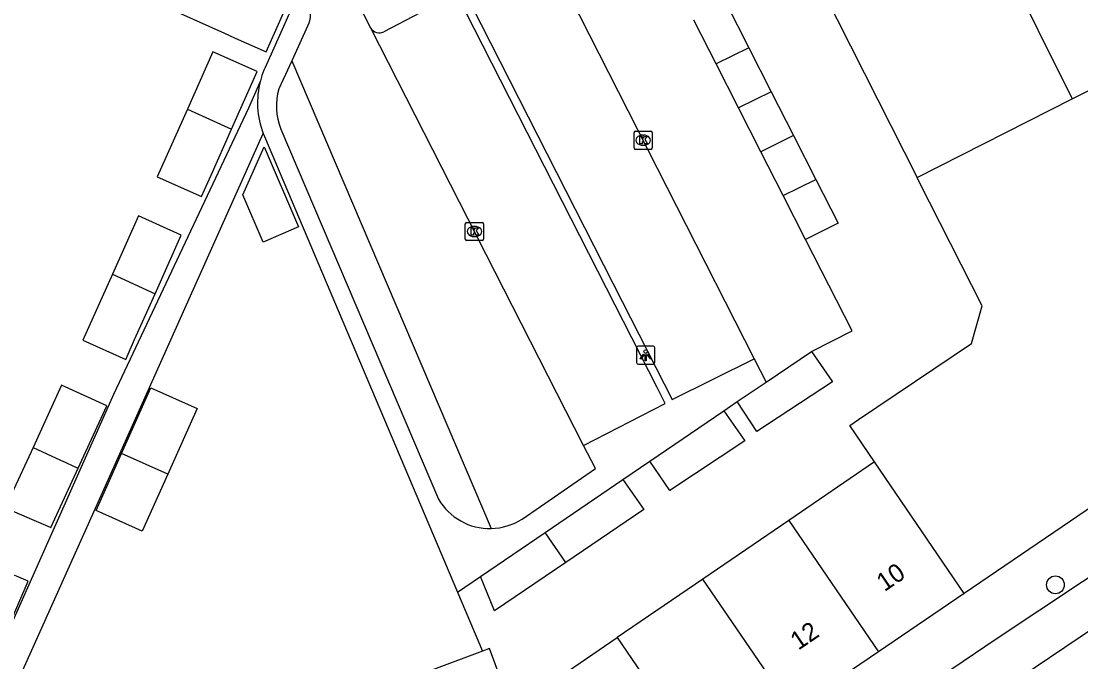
# Model space of a CAD drawing. Extents: x 161845 to 162341, y 381620 to 382158.
# Drawn here: x 162247.8 to 162306, y 381677.4 to 381712.5 of the extents above; entities that cross this region are included whole.
import ezdxf

# ---------------------------------------------------------------- set-up
doc = ezdxf.new("R2010")
doc.units = 0
for name, color, linetype in [('IMGEO_Boom', 7, 'Continuous'), ('IMGEO_Fietspad_open', 7, 'Continuous'), ('IMGEO_Kolk', 7, 'Continuous'), ('IMGEO_Lichtpunt', 7, 'Continuous'), ('IMGEO_Muur', 7, 'Continuous'), ('IMGEO_Pand', 7, 'Continuous'), ('IMGEO_Pand_nummerreeks', 7, 'Continuous'), ('IMGEO_Rijbaan_lokaal_open', 7, 'Continuous'), ('IMGEO_Voetpad_open', 7, 'Continuous')]:
    doc.layers.add(name, color=color, linetype=linetype)

msp = doc.modelspace()

# ---------------------------------------------------------------- linework, layer by layer
at = {"layer": 'IMGEO_Boom'}
msp.add_circle((162304.588, 381681.579), 0.489, dxfattribs=at)
at = {"layer": 'IMGEO_Fietspad_open'}
for points in [[(162279.678, 381664.016), (162286.165, 381668.36), (162301.343, 381678.613), (162310.812, 381684.914)], [(162293.74, 381670.507), (162294.263, 381670.865), (162307.627, 381679.859), (162308.313, 381680.341)]]:
    msp.add_lwpolyline(points, dxfattribs=at)
at = {"layer": 'IMGEO_Kolk'}
for p, q in [((162281.454, 381705.547), (162281.454, 381706.399)), ((162281.529, 381706.473), (162282.381, 381706.473)), ((162282.455, 381706.399), (162282.455, 381705.547)), ((162281.965, 381705.693), (162281.94, 381705.693)), ((162281.942, 381706.253), (162281.967, 381706.253)), ((162282.381, 381705.473), (162281.529, 381705.473)), ((162272.191, 381700.541), (162272.191, 381701.393)), ((162272.266, 381701.467), (162273.118, 381701.467)), ((162272.679, 381701.247), (162272.704, 381701.247)), ((162273.192, 381701.393), (162273.192, 381700.541)), ((162273.118, 381700.467), (162272.266, 381700.467)), ((162272.702, 381700.687), (162272.677, 381700.687))]:
    msp.add_line(p, q, dxfattribs=at)
for points in [[(162281.454, 381705.547), (162281.454, 381706.399)], [(162281.529, 381706.473), (162282.381, 381706.473)], [(162282.455, 381706.399), (162282.455, 381705.547)], [(162281.775, 381706.173), (162281.898, 381706.173), (162281.898, 381706.022), (162282.028, 381706.173), (162282.192, 381706.173), (162282.046, 381706.022), (162282.199, 381705.773), (162282.047, 381705.773), (162281.962, 381705.937), (162281.898, 381705.87), (162281.898, 381705.773), (162281.775, 381705.773), (162281.775, 381706.173)], [(162282.381, 381705.473), (162281.529, 381705.473)], [(162272.191, 381700.541), (162272.191, 381701.393)], [(162272.266, 381701.467), (162273.118, 381701.467)], [(162272.512, 381701.167), (162272.635, 381701.167), (162272.635, 381701.016), (162272.765, 381701.167), (162272.929, 381701.167), (162272.783, 381701.016), (162272.936, 381700.767), (162272.784, 381700.767), (162272.699, 381700.931), (162272.635, 381700.864), (162272.635, 381700.767), (162272.512, 381700.767), (162272.512, 381701.167)], [(162273.192, 381701.393), (162273.192, 381700.541)], [(162273.118, 381700.467), (162272.266, 381700.467)]]:
    msp.add_lwpolyline(points, dxfattribs=at)
for centre, start, end in [((162281.531, 381706.397), 91.55205, 178.44795), ((162281.531, 381706.397), 91.55205, 178.44795), ((162282.379, 381706.397), 1.55205, 88.44795), ((162282.379, 381706.397), 1.55205, 88.44795), ((162281.531, 381705.549), 181.55205, 268.44795), ((162281.531, 381705.549), 181.55205, 268.44795), ((162282.379, 381705.549), 271.55205, 358.44795), ((162282.379, 381705.549), 271.55205, 358.44795), ((162272.268, 381701.391), 91.55205, 178.44795), ((162272.268, 381701.391), 91.55205, 178.44795), ((162273.116, 381701.391), 1.55205, 88.44795), ((162273.116, 381701.391), 1.55205, 88.44795), ((162272.268, 381700.543), 181.55205, 268.44795), ((162272.268, 381700.543), 181.55205, 268.44795), ((162273.116, 381700.543), 271.55205, 358.44795), ((162273.116, 381700.543), 271.55205, 358.44795)]:
    msp.add_arc(centre, 0.0765, start, end, dxfattribs=at)
for centre, major_axis, ratio, start_param, end_param in [((162281.941, 381705.973), (-0.387, 0.002), 0.722429, 4.712389, 7.853982), ((162281.966, 381705.973), (-0.39, 0.002), 0.717154, 1.570796, 4.712389), ((162272.678, 381700.967), (-0.387, 0.002), 0.722429, 4.712389, 7.853982), ((162272.703, 381700.967), (-0.39, 0.002), 0.717154, 1.570796, 4.712389)]:
    msp.add_ellipse(centre, major_axis=major_axis, ratio=ratio, start_param=start_param, end_param=end_param, dxfattribs=at)
at = {"layer": 'IMGEO_Lichtpunt'}
for p, q in [((162282.499, 381694.675), (162281.691, 381694.675)), ((162282.499, 381694.675), (162281.691, 381694.675)), ((162281.597, 381694.58), (162281.597, 381693.773)), ((162281.597, 381694.58), (162281.597, 381693.773)), ((162282.593, 381693.773), (162282.593, 381694.58)), ((162282.593, 381693.773), (162282.593, 381694.58)), ((162281.691, 381693.679), (162282.499, 381693.679)), ((162281.691, 381693.679), (162282.499, 381693.679))]:
    msp.add_line(p, q, dxfattribs=at)
for points in [[(162281.971, 381694.244), (162282.01, 381694.216), (162281.822, 381693.954), (162281.784, 381693.981), (162281.971, 381694.244)], [(162282.073, 381694.196), (162282.12, 381694.196), (162282.12, 381693.874), (162282.073, 381693.874), (162282.073, 381694.196)], [(162282.183, 381694.216), (162282.221, 381694.243), (162282.408, 381693.981), (162282.369, 381693.953), (162282.183, 381694.216)]]:
    msp.add_lwpolyline(points, dxfattribs=at)
msp.add_circle((162282.096, 381694.378), 0.0994, dxfattribs=at)
for centre, start, end in [((162281.691, 381694.58), 90, 180), ((162281.691, 381694.58), 90, 180), ((162282.499, 381694.58), 0, 90), ((162282.499, 381694.58), 0, 90), ((162281.691, 381693.773), 180, 270), ((162281.691, 381693.773), 180, 270), ((162282.499, 381693.773), 270, 0), ((162282.499, 381693.773), 270, 360)]:
    msp.add_arc(centre, 0.0946, start, end, dxfattribs=at)
at = {"layer": 'IMGEO_Muur'}
for points in [[(162264.348, 381698.666), (162271.77, 381681.179)], [(162271.77, 381681.179), (162273.143, 381677.945)]]:
    msp.add_lwpolyline(points, dxfattribs=at)
at = {"layer": 'IMGEO_Pand'}
for points in [[(162295.769, 381727.423), (162299.66, 381719.808), (162300.998, 381720.448), (162303.026, 381716.487), (162301.748, 381715.79), (162305.503, 381708.242)], [(162287.364, 381722.942), (162294.839, 381708.188), (162296.995, 381703.932)], [(162256.96, 381717.003), (162255.372, 381713.449), (162258.97, 381711.842), (162259.559, 381711.579), (162261.254, 381710.822), (162262.764, 381714.209)], [(162286.538, 381713.451), (162287.764, 381711.044)], [(162285.97, 381710.158), (162284.744, 381712.565)], [(162287.764, 381711.044), (162285.97, 381710.158)], [(162287.764, 381711.044), (162288.99, 381708.637)], [(162259.36, 381706.574), (162260.771, 381709.74), (162258.34, 381710.823), (162256.94, 381707.684)], [(162287.196, 381707.751), (162285.97, 381710.158)], [(162288.99, 381708.637), (162287.196, 381707.751)], [(162288.99, 381708.637), (162290.216, 381706.23)], [(162305.503, 381708.242), (162306.867, 381708.921), (162312.016, 381698.769), (162310.45, 381697.966), (162310.892, 381697.01), (162310.379, 381695.201), (162311.283, 381694.945), (162310.212, 381691.169), (162309.308, 381691.426), (162308.795, 381689.617), (162307.931, 381689.021), (162308.972, 381687.49)], [(162296.995, 381703.932), (162305.503, 381708.242)], [(162256.94, 381707.684), (162255.284, 381703.969), (162257.716, 381702.885), (162257.878, 381703.249), (162258.241, 381704.063), (162259.36, 381706.574)], [(162256.94, 381707.684), (162259.36, 381706.574)], [(162288.422, 381705.344), (162287.196, 381707.751)], [(162290.216, 381706.23), (162288.422, 381705.344)], [(162290.216, 381706.23), (162291.442, 381703.823)], [(162263.034, 381701.214), (162261.09, 381700.377), (162259.971, 381702.977), (162261.144, 381705.606), (162263.034, 381701.214)], [(162289.648, 381702.937), (162288.422, 381705.344)], [(162289.648, 381702.937), (162291.442, 381703.823)], [(162291.442, 381703.823), (162292.668, 381701.416), (162290.874, 381700.53)], [(162294.655, 381688.332), (162293.298, 381690.315), (162293.785, 381690.643), (162299.981, 381694.821), (162300.565, 381696.886), (162297.099, 381703.727), (162296.995, 381703.932)], [(162290.874, 381700.53), (162289.648, 381702.937)], [(162255.158, 381697.551), (162256.594, 381700.771), (162254.242, 381701.82), (162252.817, 381698.625)], [(162252.817, 381698.625), (162251.199, 381694.994), (162253.552, 381693.945), (162253.677, 381694.227), (162254.037, 381695.036), (162255.158, 381697.551)], [(162252.817, 381698.625), (162255.158, 381697.551)], [(162291.191, 381694.385), (162292.353, 381692.724), (162288.199, 381689.995), (162287.122, 381691.629)], [(162288.705, 381692.701), (162291.191, 381694.385)], [(162250.94, 381687.98), (162252.51, 381691.402), (162250.028, 381692.539), (162248.459, 381689.117)], [(162253.321, 381688.787), (162254.933, 381692.391), (162257.466, 381691.259), (162255.855, 381687.654)], [(162287.122, 381691.629), (162288.705, 381692.701)], [(162282.321, 381688.372), (162286.386, 381691.121)], [(162286.386, 381691.121), (162287.541, 381689.48), (162283.411, 381686.749), (162282.321, 381688.372)], [(162248.459, 381689.117), (162246.936, 381685.797), (162249.024, 381684.903), (162249.276, 381684.795), (162249.446, 381684.722), (162250.94, 381687.98)], [(162248.459, 381689.117), (162249.97, 381688.425), (162250.217, 381688.312), (162250.683, 381688.098), (162250.94, 381687.98)], [(162255.855, 381687.654), (162254.452, 381684.516), (162251.919, 381685.649), (162253.321, 381688.787)], [(162255.855, 381687.654), (162253.321, 381688.787)], [(162294.655, 381688.332), (162289.948, 381685.116)], [(162299.588, 381681.111), (162294.655, 381688.332)], [(162276.585, 381684.458), (162280.839, 381687.354)], [(162280.839, 381687.354), (162281.987, 381685.711), (162277.71, 381682.811)], [(162308.972, 381687.49), (162299.588, 381681.111)], [(162289.948, 381685.116), (162285.24, 381681.899)], [(162289.948, 381685.116), (162294.874, 381677.907)], [(162273.02, 381682.03), (162276.585, 381684.458)], [(162277.71, 381682.811), (162276.585, 381684.458)], [(162244.133, 381679.448), (162246.714, 381678.342), (162248.19, 381681.789), (162247.549, 381682.063), (162247.376, 381682.137), (162245.609, 381682.894), (162244.424, 381680.129), (162244.215, 381679.64), (162244.133, 381679.448)], [(162277.71, 381682.811), (162273.793, 381680.156), (162273.02, 381682.03)], [(162285.24, 381681.899), (162280.531, 381678.682)], [(162290.158, 381674.701), (162285.24, 381681.899)], [(162299.588, 381681.111), (162294.874, 381677.907)], [(162280.693, 381668.267), (162277.891, 381672.408), (162275.822, 381675.465), (162280.531, 381678.682)], [(162280.531, 381678.682), (162285.441, 381671.495)], [(162278.109, 381666.451), (162276.362, 381671.136), (162275.604, 381673.17), (162275.377, 381673.085), (162273.513, 381678.083), (162273.143, 381677.945), (162270.442, 381676.938), (162271.638, 381673.733), (162273.183, 381674.309), (162273.861, 381672.492), (162269.014, 381670.685)], [(162294.874, 381677.907), (162290.158, 381674.701)]]:
    msp.add_lwpolyline(points, dxfattribs=at)
at = {"layer": 'IMGEO_Rijbaan_lokaal_open'}
for points in [[(162275.261, 381719.124), (162288.058, 381693.982)], [(162267.003, 381712.12), (162265.846, 381714.388)], [(162263.627, 381712.441), (162262.662, 381710.325)], [(162278.684, 381689.227), (162267.003, 381712.12)], [(162262.662, 381710.325), (162273.615, 381684.67)], [(162291.191, 381694.385), (162293.422, 381695.521), (162290.874, 381700.53)], [(162288.058, 381693.982), (162288.705, 381692.701)], [(162275.306, 381685.188), (162279.344, 381687.967), (162278.684, 381689.227)]]:
    msp.add_lwpolyline(points, dxfattribs=at)
for centre, radius, start, end in [((162262.839, 381712.776), 0.857, 337.00297, 26.66143), ((162273.542, 381687.928), 3.259, 271.28687, 302.77567)]:
    msp.add_arc(centre, radius, start, end, dxfattribs=at)
at = {"layer": 'IMGEO_Voetpad_open'}
for points in [[(162275.025, 381718.434), (162270.994, 381716.403), (162280.802, 381697.133), (162283.108, 381692.604), (162283.543, 381691.749), (162288.058, 381693.982)], [(162262.764, 381714.209), (162263.036, 381714.078), (162261.526, 381710.7), (162261.198, 381709.965), (162261.138, 381709.823)], [(162278.684, 381689.227), (162283.16, 381691.531), (162282.717, 381692.4), (162280.411, 381696.929), (162271.702, 381714.03), (162267.713, 381711.928)], [(162262.662, 381710.325), (162261.948, 381708.794)], [(162260.94, 381709.231), (162260.295, 381707.733), (162252.877, 381692.029), (162246.443, 381677.593), (162241.528, 381675.819), (162238.666, 381675.069)], [(162250, 381669.341), (162247.899, 381676.893), (162251.815, 381685.625), (162257.658, 381698.653), (162261.095, 381706.338)], [(162261.095, 381706.338), (162261.162, 381706.171), (162264.348, 381698.666), (162271.77, 381681.179), (162273.02, 381682.03)], [(162262.06, 381706.585), (162270.72, 381686.282)], [(162286.386, 381691.121), (162287.122, 381691.629)], [(162280.839, 381687.354), (162282.321, 381688.372)]]:
    msp.add_lwpolyline(points, dxfattribs=at)
for centre, radius, start, end in [((162267.464, 381712.415), 0.547, 212.6665, 297.06922), ((162265.426, 381708.06), 4.636, 157.647, 165.367), ((162265.535, 381708.027), 4.751, 165.31342, 200.82025), ((162265.402, 381707.862), 3.578, 164.8979, 200.90712), ((162273.538, 381687.938), 3.269, 210.43317, 271.34678)]:
    msp.add_arc(centre, radius, start, end, dxfattribs=at)

# ---------------------------------------------------------------- texts
at = {"layer": 'IMGEO_Pand_nummerreeks'}
for s, p in [('10', (162295.204, 381681.178)), ('12', (162290.475, 381677.963))]:
    msp.add_text(s, height=1, rotation=34.20639, dxfattribs=at).set_placement(p)

doc.saveas('drawing.dxf')
